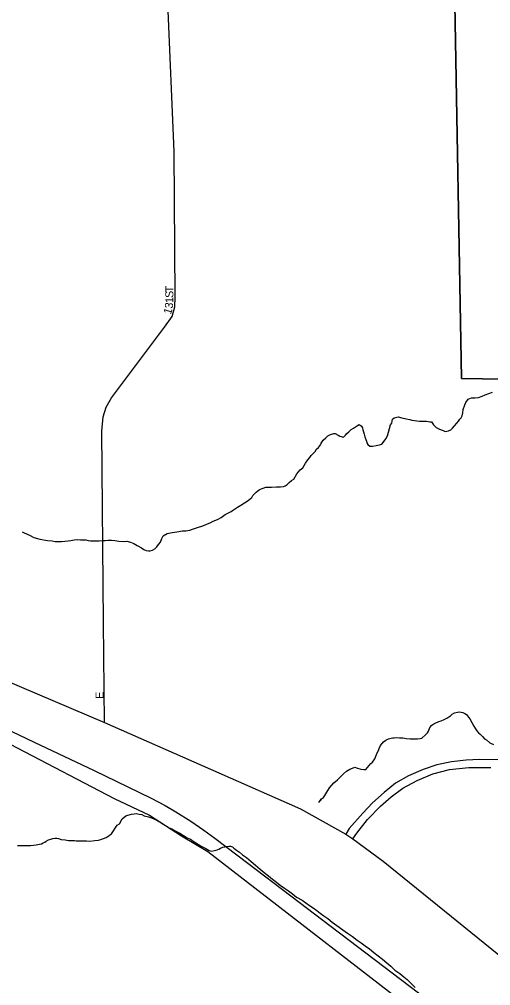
# Model space of a CAD drawing. Extents: x 2010165 to 2382125, y 1060529 to 1407316.
# Drawn here: x 2216892 to 2219834, y 1248896 to 1254931 of the extents above; entities that cross this region are included whole.
import ezdxf

# ---------------------------------------------------------------- set-up
doc = ezdxf.new("R2010")
doc.units = 0
for name, color, linetype in [('GM_X_City_Street', 7, 'Continuous'), ('GM_X_City_Street_Text', 7, 'Continuous'), ('GM_X_Corporation', 7, 'Continuous'), ('GM_X_Interchange_Ramps', 7, 'Continuous'), ('GM_X_Minor_River', 7, 'Continuous'), ('GM_X_Rail_Line', 7, 'Continuous'), ('GM_X_State_Route', 7, 'Continuous')]:
    doc.layers.add(name, color=color, linetype=linetype)

msp = doc.modelspace()

# ---------------------------------------------------------------- linework, layer by layer
at = {"layer": 'GM_X_City_Street'}
for points in [[(2217417.5, 1251164.3), (2217406.6, 1252360.3), (2217415.1, 1252449.4), (2217433.1, 1252508.6), (2217467.3, 1252566.8), (2217797.8, 1253008.3), (2217845.9, 1253075.8), (2217862.5, 1253135), (2217864.6, 1253196.2), (2217857.4, 1254106.5), (2217818.8, 1255034.1)], [(2217423.2, 1250539.2), (2217417.5, 1251164.3)]]:
    msp.add_lwpolyline(points, dxfattribs=at)
at = {"layer": 'GM_X_Corporation'}
for points in [[(2220707, 1252670.6), (2219651.3, 1252687.4), (2219607.7, 1255145.9)], [(2219607.7, 1255145.9), (2219651.3, 1252687.4), (2220707, 1252670.6)]]:
    msp.add_lwpolyline(points, dxfattribs=at)
at = {"layer": 'GM_X_Interchange_Ramps'}
for points in [[(2219878.2, 1250307), (2219763.6, 1250308), (2219680.2, 1250305.2), (2219589.5, 1250294.2), (2219498.6, 1250274.6), (2219412.1, 1250246.8), (2219320.7, 1250206), (2219240.7, 1250160.2), (2219168.9, 1250103.1), (2219095.4, 1250037.8), (2219035, 1249974), (2218950.1, 1249877.7), (2218930.2, 1249842.1)], [(2218973.9, 1249814.2), (2218999, 1249849.9), (2219066, 1249934.8), (2219146, 1250016.5), (2219212.9, 1250075.3), (2219286.4, 1250129.2), (2219374.6, 1250178.2), (2219472.5, 1250219), (2219576.6, 1250245.6), (2219697.6, 1250259.3), (2219835, 1250259.9)]]:
    msp.add_lwpolyline(points, dxfattribs=at)
at = {"layer": 'GM_X_Minor_River'}
for points in [[(2218739.3, 1252233.4), (2218747.1, 1252247.5), (2218759, 1252257.8), (2218770.8, 1252274), (2218776.6, 1252284.1), (2218788.4, 1252302.4), (2218804.2, 1252316.7), (2218818, 1252330.9), (2218833.9, 1252339.2), (2218853.9, 1252345.5), (2218864, 1252345.7), (2218882.2, 1252333.9), (2218892.4, 1252328), (2218914.6, 1252322.3), (2218928.4, 1252334.6), (2218936.3, 1252344.8), (2218948.2, 1252355), (2218964, 1252369.3), (2218977.9, 1252377.5), (2218989.8, 1252385.7), (2219001.7, 1252393.9), (2219013.7, 1252400.1), (2219025.9, 1252392.3), (2219034.1, 1252380.3), (2219036.3, 1252368.3), (2219040.5, 1252354.3), (2219044.8, 1252340.3), (2219049.1, 1252324.3), (2219055.4, 1252308.3), (2219059.6, 1252296.3), (2219061.7, 1252286.3), (2219067.9, 1252276.4), (2219080.1, 1252266.5), (2219096.2, 1252266.7), (2219118.2, 1252269.1), (2219140.3, 1252273.4), (2219154.3, 1252277.6), (2219170, 1252295.9), (2219179.8, 1252312.2), (2219189.5, 1252330.4), (2219202.8, 1252376.8), (2219208.5, 1252399), (2219216.4, 1252409.1), (2219222, 1252435.3), (2219231.9, 1252443.5), (2219255.9, 1252447.9), (2219280.1, 1252442.2), (2219306.3, 1252436.6), (2219328.4, 1252432.9), (2219342.6, 1252427.1), (2219388.9, 1252421.7), (2219410.9, 1252422), (2219433, 1252422.4), (2219453.2, 1252418.6), (2219465.3, 1252416.8), (2219477.6, 1252398.9), (2219493.9, 1252383.1), (2219514.2, 1252371.3), (2219530.4, 1252365.5), (2219540.5, 1252361.7), (2219550.6, 1252357.8), (2219570.6, 1252362.1), (2219584.5, 1252368.3), (2219596.4, 1252378.6), (2219608.2, 1252392.8), (2219622, 1252409.1), (2219633.9, 1252421.3), (2219641.7, 1252433.5), (2219649.6, 1252443.6), (2219655.4, 1252455.8), (2219659.1, 1252473.9), (2219662.8, 1252494.1), (2219672.4, 1252524.3), (2219678.1, 1252538.5), (2219693.9, 1252558.8), (2219713.8, 1252567.1), (2219737.9, 1252567.5), (2219758, 1252569.8), (2219779.9, 1252578.1), (2219799.9, 1252586.5), (2219845.8, 1252603.2)], [(2216910.3, 1251731), (2216922.2, 1251724.5), (2216954.5, 1251708.9), (2216982.9, 1251695.2), (2217005.1, 1251689.5), (2217019.2, 1251685.7), (2217067.5, 1251676.4), (2217095.7, 1251674.8), (2217115.8, 1251671.1), (2217135.9, 1251669.3), (2217156, 1251669.6), (2217176, 1251671.9), (2217196.1, 1251674.2), (2217214.1, 1251676.5), (2217234.1, 1251680.8), (2217256.2, 1251683.2), (2217274.3, 1251681.4), (2217290.4, 1251681.6), (2217306.4, 1251679.9), (2217320.6, 1251676.1), (2217336.7, 1251674.3), (2217352.7, 1251674.5), (2217372.8, 1251674.8), (2217390.9, 1251675.1), (2217408.9, 1251677.4), (2217427, 1251677.6), (2217447.1, 1251677.9), (2217467.1, 1251678.2), (2217487.2, 1251676.5), (2217513.4, 1251672.9), (2217545.6, 1251671.3), (2217563.6, 1251671.6), (2217585.8, 1251665.9), (2217606, 1251658.2), (2217628.3, 1251644.4), (2217654.7, 1251630.8), (2217668.9, 1251620.9), (2217683, 1251615.1), (2217697.2, 1251611.3), (2217709.2, 1251611.5), (2217723.2, 1251615.7), (2217737.1, 1251623.9), (2217749, 1251636.2), (2217760.8, 1251652.4), (2217772.6, 1251666.6), (2217780.2, 1251688.9), (2217790, 1251705.1), (2217813.9, 1251719.5), (2217845.9, 1251726), (2217875.9, 1251730.4), (2217910, 1251737), (2217930.1, 1251737.3), (2217944.1, 1251739.5), (2217956.1, 1251741.7), (2217972.1, 1251747.9), (2217992, 1251754.2), (2218010, 1251760.5), (2218030, 1251766.9), (2218048, 1251773.2), (2218065.9, 1251781.4), (2218083.9, 1251787.8), (2218101.8, 1251798.1), (2218129.7, 1251808.5), (2218151.6, 1251820.9), (2218177.4, 1251839.3), (2218201.3, 1251851.8), (2218213.3, 1251858), (2218223.2, 1251864.1), (2218235.1, 1251872.3), (2218253, 1251884.7), (2218274.9, 1251897), (2218296.7, 1251911.4), (2218320.6, 1251925.8), (2218332.5, 1251936.1), (2218342.4, 1251944.2), (2218350.2, 1251958.4), (2218369.9, 1251978.8), (2218391.7, 1251995.2), (2218413.7, 1252003.6), (2218429.7, 1252009.8), (2218445.7, 1252010.1), (2218465.8, 1252010.3), (2218497.9, 1252010.8), (2218522, 1252011.2), (2218540, 1252013.4), (2218552, 1252017.6), (2218563.9, 1252025.9), (2218575.8, 1252038.1), (2218589.7, 1252050.3), (2218605.6, 1252060.6), (2218623.1, 1252093), (2218644.8, 1252117.4), (2218660.6, 1252129.7), (2218678.2, 1252160.1), (2218691.9, 1252180.4), (2218705.8, 1252194.7), (2218713.6, 1252206.9), (2218739.3, 1252233.4)], [(2218761, 1250039.8), (2218778.7, 1250064.1), (2218768.9, 1250051.9), (2218778.7, 1250064.1), (2218790.6, 1250072.3), (2218798.5, 1250084.5), (2218810.2, 1250104.8), (2218827.8, 1250131.1), (2218855.4, 1250163.7), (2218877.2, 1250182.1), (2218891.1, 1250194.4), (2218900.9, 1250204.6), (2218914.8, 1250218.8), (2218934.6, 1250235.2), (2218954.4, 1250249.5), (2218970.4, 1250255.8), (2218986.4, 1250260.1), (2218996.5, 1250256.2), (2219022.7, 1250248.5), (2219042.8, 1250246.8), (2219054.9, 1250247), (2219074.6, 1250271.4), (2219086.4, 1250283.6), (2219096.3, 1250291.8), (2219110, 1250314.1), (2219125.5, 1250350.5), (2219133.3, 1250364.7), (2219137.1, 1250376.8), (2219146.8, 1250397), (2219164.5, 1250419.4), (2219180.4, 1250429.7), (2219196.3, 1250437.9), (2219212.3, 1250442.2), (2219222.3, 1250444.3), (2219232.4, 1250444.5), (2219246.4, 1250446.7), (2219264.5, 1250445), (2219284.6, 1250443.2), (2219306.8, 1250439.6), (2219330.9, 1250437.9), (2219351, 1250438.2), (2219377.1, 1250438.6), (2219393.1, 1250440.8), (2219405.1, 1250443), (2219426.9, 1250463.4), (2219438.7, 1250475.6), (2219446.6, 1250485.8), (2219454.3, 1250508), (2219466.1, 1250522.3), (2219478, 1250532.5), (2219487.9, 1250536.6), (2219509.9, 1250547), (2219525.8, 1250551.3), (2219543.8, 1250559.6), (2219559.7, 1250567.8), (2219573.6, 1250576.1), (2219583.6, 1250582.3), (2219593.4, 1250592.4), (2219607.4, 1250600.7), (2219627.4, 1250605), (2219637.4, 1250607.1), (2219649.5, 1250605.3), (2219659.6, 1250601.4), (2219671.7, 1250595.6), (2219683.9, 1250589.8), (2219696.2, 1250573.9), (2219704.4, 1250563.9), (2219729.2, 1250518.1), (2219739.5, 1250500.2), (2219747.8, 1250488.2), (2219758, 1250476.3), (2219768.2, 1250466.4), (2219782.5, 1250452.6), (2219794.8, 1250438.7), (2219806.9, 1250430.8), (2219829.3, 1250413.1), (2219851.6, 1250403.4)], [(2217087.9, 1249812.2), (2217101.9, 1249816.4), (2217116, 1249816.7), (2217126, 1249816.8), (2217136.1, 1249814.9), (2217152.2, 1249809.2), (2217178.4, 1249807.5), (2217198.5, 1249803.8), (2217218.6, 1249802.1), (2217236.7, 1249802.4), (2217246.8, 1249800.5), (2217258.8, 1249800.7), (2217270.9, 1249800.9), (2217282.9, 1249801), (2217295, 1249801.2), (2217311, 1249801.4), (2217331.1, 1249799.7), (2217363.2, 1249802.2), (2217385.3, 1249804.6), (2217401.3, 1249808.8), (2217417.2, 1249815.1), (2217433.2, 1249821.3), (2217445.1, 1249827.5), (2217455, 1249835.7), (2217467, 1249843.9), (2217502.2, 1249898.7), (2217516.1, 1249906.9), (2217533.7, 1249939.3), (2217555.5, 1249957.7), (2217569.5, 1249962), (2217591.4, 1249968.3), (2217609.5, 1249970.6), (2217623.5, 1249970.8), (2217639.7, 1249967), (2217655.8, 1249965.2), (2217672, 1249957.4), (2217698.2, 1249951.8), (2217716.4, 1249944), (2217734.6, 1249936.3), (2217750.7, 1249930.5), (2217762.9, 1249922.6), (2217775.1, 1249914.8), (2217789.3, 1249904.9), (2217807.5, 1249895.1), (2217823.7, 1249885.3), (2217844, 1249875.6), (2217864.3, 1249863.8), (2217894.6, 1249848.2), (2217916.9, 1249834.5), (2217939.3, 1249820.7), (2217959.5, 1249811), (2217977.8, 1249799.2), (2217994, 1249789.4), (2218010.3, 1249777.6), (2218026.5, 1249767.8), (2218038.6, 1249761.9), (2218054.9, 1249752.1), (2218077.1, 1249740.4), (2218091.2, 1249736.6), (2218109.3, 1249740.9), (2218127.3, 1249745.1), (2218137.2, 1249749.3), (2218147.2, 1249755.5), (2218161.1, 1249761.7), (2218175.1, 1249763.9), (2218185.2, 1249766.1), (2218199.2, 1249768.3), (2218209.2, 1249768.4), (2218221.4, 1249762.6), (2218231.5, 1249754.7), (2218247.8, 1249742.9), (2218266.1, 1249731.1), (2218284.4, 1249713.3), (2218308.8, 1249697.6), (2218339.3, 1249671.9), (2218365.8, 1249648.2), (2218394.3, 1249624.5), (2218420.8, 1249602.8), (2218447.2, 1249583.1), (2218471.6, 1249561.3), (2218496, 1249543.6), (2218520.5, 1249523.9), (2218546.8, 1249506.2), (2218571.2, 1249488.5), (2218597.6, 1249470.8), (2218622.1, 1249449.1), (2218656.5, 1249431.5), (2218680.9, 1249413.8), (2218703.2, 1249398), (2218725.6, 1249382.3), (2218747.9, 1249366.5), (2218770.3, 1249348.8), (2218792.7, 1249333), (2218817, 1249315.3), (2218843.5, 1249293.6), (2218941, 1249224.7), (2218971.5, 1249203.1), (2219000, 1249181.4), (2219026.4, 1249163.7), (2219050.7, 1249145.9), (2219077.2, 1249126.2)], [(2216879.8, 1249771), (2216897.8, 1249771.3), (2216913.9, 1249771.5), (2216927.9, 1249771.7), (2216942, 1249771.9), (2216962.1, 1249772.2), (2216980.1, 1249774.5), (2216996.1, 1249776.7), (2217018.2, 1249781.1), (2217030.2, 1249783.2), (2217040.1, 1249789.4), (2217050.1, 1249793.6), (2217060, 1249799.8), (2217073.9, 1249808), (2217087.9, 1249812.2)], [(2219077.2, 1249126.2), (2219103.6, 1249104.6), (2219132.1, 1249082.9), (2219158.6, 1249061.1), (2219185, 1249039.4), (2219211.5, 1249017.7), (2219236, 1248994), (2219266.4, 1248972.3), (2219290.9, 1248952.6), (2219313.2, 1248934.8), (2219335.7, 1248911.1), (2219362.3, 1248885.3)]]:
    msp.add_lwpolyline(points, dxfattribs=at)
at = {"layer": 'GM_X_Rail_Line'}
for points in [[(2208073.3, 1256964.5), (2208127.3, 1256846.9), (2208176.7, 1256755.7), (2208265.3, 1256620.3), (2208400.6, 1256479.7), (2208577.7, 1256313), (2208900.5, 1256039.5), (2209606.1, 1255521.2), (2211415.7, 1254266.2), (2214614.1, 1251861.5), (2215523, 1251175), (2215833.9, 1250976.6), (2216039.6, 1250848.9), (2216271.3, 1250697.9), (2217484.6, 1250065), (2217703.3, 1249960.9), (2217903.7, 1249833.2), (2218067.8, 1249734.3), (2219581.6, 1248564.1), (2219651.5, 1248504.7), (2219710.2, 1248447.3), (2219786.1, 1248372.2), (2219871.1, 1248281.2)], [(2215739.8, 1251127), (2215865.6, 1251034), (2215964.8, 1250959.9), (2216057.8, 1250896.2), (2216136.2, 1250843.7), (2216201.8, 1250805.1), (2216280.2, 1250759.5), (2216353.2, 1250719.8), (2216440, 1250676.2), (2216559.3, 1250619), (2216985.1, 1250416.7), (2217358, 1250239.2), (2217568.4, 1250139.2), (2217715.5, 1250067.4), (2217802, 1250021), (2217869.1, 1249982.1), (2217961.4, 1249923.8), (2218043.2, 1249867.8), (2218112.7, 1249817.2), (2218317.3, 1249662.4), (2218586, 1249458.2), (2218785.2, 1249305.7), (2219599, 1248687.7)]]:
    msp.add_lwpolyline(points, dxfattribs=at)
at = {"layer": 'GM_X_State_Route'}
msp.add_lwpolyline([(2216077.3, 1251097.9), (2216117.2, 1251091), (2216202.4, 1251063.6), (2216793.4, 1250809.5), (2217423.2, 1250539.2), (2218136.7, 1250224.9), (2218646, 1250001.4), (2218930.2, 1249842.1), (2218973.9, 1249814.2), (2219162.7, 1249673.3), (2220301.8, 1248751.1), (2220313.8, 1248741.4)], dxfattribs=at)

# ---------------------------------------------------------------- texts
at = {"layer": 'GM_X_City_Street_Text'}
for s, rotation, p in [('T', 89.99561, (2217853.1, 1253226.7)), ('S', 89.99561, (2217853.1, 1253191.5)), ('1', 89.16984, (2217852.7, 1253159.9)), ('3', 82.21027, (2217848, 1253122.8)), ('1', 73.0465, (2217837.2, 1253084.8)), ('E', 90, (2217417.6, 1250687.9))]:
    msp.add_text(s, height=50, rotation=rotation, dxfattribs=at).set_placement(p)

doc.saveas('drawing.dxf')
